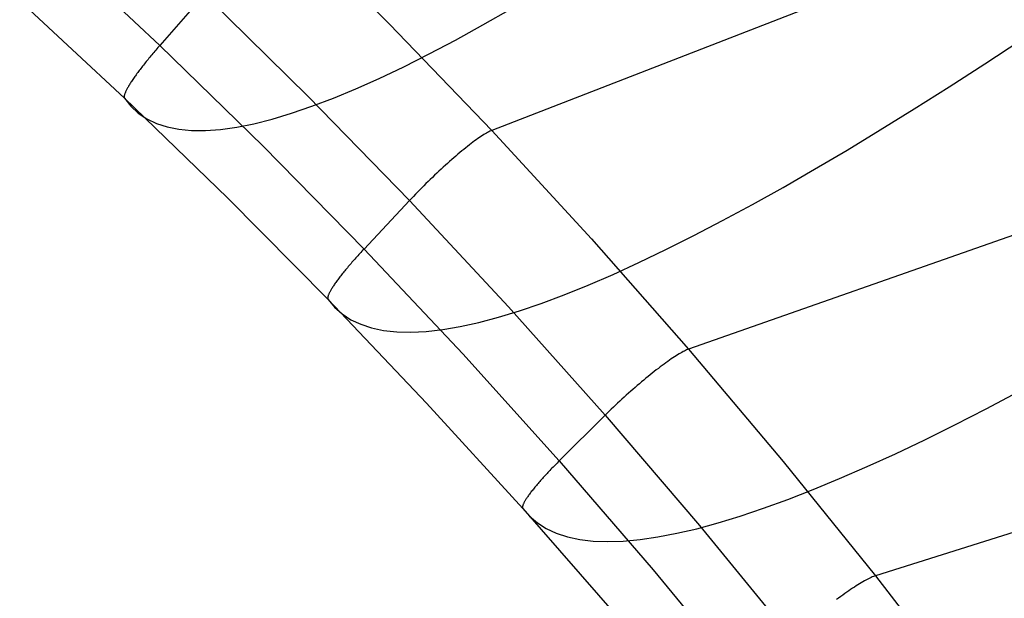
# Model space of a CAD drawing. Header units: millimetres. Extents: x 119 to 175.9, y -203.1 to -153.8.
# Tile 374 of 377: x 165.6 to 168.7, y -163.5 to -161.7. Entities that reach past the tile are written whole.
import ezdxf

# ---------------------------------------------------------------- set-up
doc = ezdxf.new("R2010")
doc.units = ezdxf.units.MM
doc.header["$MEASUREMENT"] = 0
doc.layers.add('Livello 03', color=5, linetype='Continuous', true_color=0x0000ff)

msp = doc.modelspace()

# ---------------------------------------------------------------- linework, layer by layer
at = {"layer": 'Livello 03'}
for p, q in [((169.3402, -161.1595, 63.3771), (167.1057, -162.029, 56.3319)), ((166.4592, -161.3698, 56.4764), (166.7861, -161.6961, 56.4052)), ((165.7367, -161.4537, 56.423), (166.0664, -161.7625, 56.3568)), ((166.2061, -161.6026, 56.2936), (166.0664, -161.7625, 56.3568)), ((166.2061, -161.6026, 56.2936), (166.5306, -161.9224, 56.2255)), ((165.6274, -161.6231, 56.6785), (165.9558, -161.928, 56.6107)), ((167.0783, -161.6988, 61.6342), (167.1669, -161.6482, 61.8603)), ((166.7861, -161.6961, 56.4052), (167.1057, -162.029, 56.3319)), ((166.9925, -161.7459, 61.4059), (167.0783, -161.6988, 61.6342)), ((166.06, -161.7698, 56.3599), (166.0569, -161.7735, 56.3616)), ((166.0632, -161.7662, 56.3583), (166.06, -161.7698, 56.3599)), ((166.0664, -161.7625, 56.3568), (166.0632, -161.7662, 56.3583)), ((166.0664, -161.7625, 56.3568), (166.3895, -162.0782, 56.2888)), ((166.9098, -161.7895, 61.1756), (166.9925, -161.7459, 61.4059)), ((168.6497, -161.8205, 63.2863), (168.7634, -161.7458, 63.4828)), ((166.0323, -161.8027, 56.3786), (166.0294, -161.8064, 56.3812)), ((166.0353, -161.7991, 56.3761), (166.0323, -161.8027, 56.3786)), ((166.0383, -161.7955, 56.3737), (166.0353, -161.7991, 56.3761)), ((166.0414, -161.7918, 56.3715), (166.0383, -161.7955, 56.3737)), ((166.0444, -161.7881, 56.3693), (166.0414, -161.7918, 56.3715)), ((166.0475, -161.7845, 56.3672), (166.0444, -161.7881, 56.3693)), ((166.0506, -161.7808, 56.3652), (166.0475, -161.7845, 56.3672)), ((166.0537, -161.7772, 56.3634), (166.0506, -161.7808, 56.3652)), ((166.0569, -161.7735, 56.3616), (166.0537, -161.7772, 56.3634)), ((166.8301, -161.8296, 60.9434), (166.9098, -161.7895, 61.1756)), ((166.0097, -161.8311, 56.402), (166.0071, -161.8346, 56.4053)), ((166.0124, -161.8277, 56.3987), (166.0097, -161.8311, 56.402)), ((166.0151, -161.8242, 56.3955), (166.0124, -161.8277, 56.3987)), ((166.0179, -161.8207, 56.3925), (166.0151, -161.8242, 56.3955)), ((166.0207, -161.8171, 56.3895), (166.0179, -161.8207, 56.3925)), ((166.0236, -161.8135, 56.3866), (166.0207, -161.8171, 56.3895)), ((166.0264, -161.81, 56.3838), (166.0236, -161.8135, 56.3866)), ((166.0294, -161.8064, 56.3812), (166.0264, -161.81, 56.3838)), ((166.7535, -161.866, 60.7095), (166.8301, -161.8296, 60.9434)), ((168.5383, -161.8924, 63.0867), (168.6497, -161.8205, 63.2863)), ((165.9857, -161.8637, 56.4395), (165.9836, -161.8667, 56.4437)), ((165.9878, -161.8606, 56.4354), (165.9857, -161.8637, 56.4395)), ((165.99, -161.8575, 56.4313), (165.9878, -161.8606, 56.4354)), ((165.9923, -161.8544, 56.4273), (165.99, -161.8575, 56.4313)), ((165.9946, -161.8512, 56.4235), (165.9923, -161.8544, 56.4273)), ((165.997, -161.848, 56.4197), (165.9946, -161.8512, 56.4235)), ((165.9994, -161.8447, 56.4159), (165.997, -161.848, 56.4197)), ((166.0019, -161.8413, 56.4123), (165.9994, -161.8447, 56.4159)), ((166.0045, -161.838, 56.4088), (166.0019, -161.8413, 56.4123)), ((166.0071, -161.8346, 56.4053), (166.0045, -161.838, 56.4088)), ((165.9654, -161.8956, 56.4942), (165.9641, -161.8979, 56.4991)), ((165.9667, -161.8933, 56.4893), (165.9654, -161.8956, 56.4942)), ((165.968, -161.891, 56.4845), (165.9667, -161.8933, 56.4893)), ((165.9695, -161.8885, 56.4797), (165.968, -161.891, 56.4845)), ((165.971, -161.886, 56.475), (165.9695, -161.8885, 56.4797)), ((165.9726, -161.8834, 56.4704), (165.971, -161.886, 56.475)), ((165.9743, -161.8808, 56.4658), (165.9726, -161.8834, 56.4704)), ((165.976, -161.8781, 56.4612), (165.9743, -161.8808, 56.4658)), ((165.9778, -161.8753, 56.4567), (165.976, -161.8781, 56.4612)), ((165.9797, -161.8725, 56.4523), (165.9778, -161.8753, 56.4567)), ((165.9816, -161.8696, 56.448), (165.9797, -161.8725, 56.4523)), ((165.9836, -161.8667, 56.4437), (165.9816, -161.8696, 56.448)), ((166.68, -161.8988, 60.474), (166.7535, -161.866, 60.7095)), ((168.4292, -161.9614, 62.884), (168.5383, -161.8924, 63.0867)), ((165.9549, -161.9212, 56.5701), (165.9547, -161.9223, 56.5752)), ((165.9547, -161.9223, 56.5752), (165.9547, -161.9234, 56.5803)), ((165.9547, -161.9234, 56.5803), (165.9547, -161.9243, 56.5854)), ((165.9547, -161.9243, 56.5854), (165.9548, -161.9252, 56.5905)), ((165.9548, -161.9252, 56.5905), (165.955, -161.926, 56.5956)), ((165.955, -161.9201, 56.565), (165.9549, -161.9212, 56.5701)), ((165.9553, -161.9188, 56.5598), (165.955, -161.9201, 56.565)), ((165.955, -161.926, 56.5956), (165.9552, -161.9267, 56.6007)), ((165.9552, -161.9267, 56.6007), (165.9555, -161.9274, 56.6057)), ((165.9556, -161.9175, 56.5547), (165.9553, -161.9188, 56.5598)), ((165.956, -161.9161, 56.5495), (165.9556, -161.9175, 56.5547)), ((165.9565, -161.9146, 56.5444), (165.956, -161.9161, 56.5495)), ((165.9571, -161.913, 56.5393), (165.9565, -161.9146, 56.5444)), ((165.9577, -161.9114, 56.5342), (165.9571, -161.913, 56.5393)), ((165.9584, -161.9097, 56.5291), (165.9577, -161.9114, 56.5342)), ((165.9591, -161.9079, 56.524), (165.9584, -161.9097, 56.5291)), ((165.96, -161.9061, 56.519), (165.9591, -161.9079, 56.524)), ((165.9609, -161.9041, 56.514), (165.96, -161.9061, 56.519)), ((165.9619, -161.9021, 56.509), (165.9609, -161.9041, 56.514)), ((165.963, -161.9, 56.504), (165.9619, -161.9021, 56.509)), ((165.9641, -161.8979, 56.4991), (165.963, -161.9, 56.504)), ((166.5306, -161.9224, 56.2255), (166.848, -162.2488, 56.1553)), ((166.6097, -161.928, 60.2371), (166.68, -161.8988, 60.474)), ((169.995, -161.9172, 63.0566), (167.7224, -162.7141, 56.1779)), ((165.9555, -161.9274, 56.6057), (165.9558, -161.928, 56.6107)), ((165.9558, -161.928, 56.6107), (166.2779, -162.2397, 56.541)), ((165.9558, -161.928, 56.6107), (165.9756, -161.9529, 56.8515)), ((165.9756, -161.9529, 56.8515), (165.9988, -161.9745, 57.093)), ((166.4788, -161.9754, 59.7594), (166.5426, -161.9535, 59.9988)), ((166.5426, -161.9535, 59.9988), (166.6097, -161.928, 60.2371)), ((165.9988, -161.9745, 57.093), (166.0255, -161.9925, 57.3352)), ((166.4183, -161.9936, 59.519), (166.4788, -161.9754, 59.7594)), ((168.3226, -162.0275, 62.6783), (168.4292, -161.9614, 62.884)), ((166.0255, -161.9925, 57.3352), (166.0555, -162.0071, 57.5779)), ((166.0555, -162.0071, 57.5779), (166.0889, -162.0181, 57.8209)), ((166.0889, -162.0181, 57.8209), (166.1257, -162.0255, 58.0641)), ((166.2568, -162.026, 58.7934), (166.3072, -162.0189, 59.0359)), ((166.3072, -162.0189, 59.0359), (166.3611, -162.008, 59.2778)), ((166.3611, -162.008, 59.2778), (166.4183, -161.9936, 59.519)), ((166.1257, -162.0255, 58.0641), (166.166, -162.0293, 58.3073)), ((166.166, -162.0293, 58.3073), (166.2097, -162.0295, 58.5505)), ((166.2097, -162.0295, 58.5505), (166.2568, -162.026, 58.7934)), ((167.072, -162.048, 56.2568), (167.0673, -162.0512, 56.2493)), ((167.0765, -162.045, 56.2645), (167.072, -162.048, 56.2568)), ((167.0809, -162.0422, 56.2724), (167.0765, -162.045, 56.2645)), ((167.085, -162.0397, 56.2805), (167.0809, -162.0422, 56.2724)), ((167.089, -162.0374, 56.2887), (167.085, -162.0397, 56.2805)), ((167.0927, -162.0352, 56.2971), (167.089, -162.0374, 56.2887)), ((167.0963, -162.0333, 56.3056), (167.0927, -162.0352, 56.2971)), ((167.0996, -162.0317, 56.3143), (167.0963, -162.0333, 56.3056)), ((167.1028, -162.0302, 56.3231), (167.0996, -162.0317, 56.3143)), ((167.1057, -162.029, 56.3319), (167.1028, -162.0302, 56.3231)), ((167.1057, -162.029, 56.3319), (167.4179, -162.3684, 56.2563)), ((168.2185, -162.0905, 62.4698), (168.3226, -162.0275, 62.6783)), ((166.3895, -162.0782, 56.2888), (166.7058, -162.4005, 56.2187)), ((167.0302, -162.0788, 56.2025), (167.0243, -162.0835, 56.1968)), ((167.0359, -162.0743, 56.2085), (167.0302, -162.0788, 56.2025)), ((167.0415, -162.07, 56.2147), (167.0359, -162.0743, 56.2085)), ((167.047, -162.0659, 56.2212), (167.0415, -162.07, 56.2147)), ((167.0523, -162.0619, 56.2279), (167.047, -162.0659, 56.2212)), ((167.0575, -162.0581, 56.2348), (167.0523, -162.0619, 56.2279)), ((167.0625, -162.0545, 56.2419), (167.0575, -162.0581, 56.2348)), ((167.0673, -162.0512, 56.2493), (167.0625, -162.0545, 56.2419)), ((166.9935, -162.1092, 56.1722), (166.9871, -162.1147, 56.1681)), ((166.9999, -162.1038, 56.1765), (166.9935, -162.1092, 56.1722)), ((167.0061, -162.0985, 56.1812), (166.9999, -162.1038, 56.1765)), ((167.0123, -162.0933, 56.1861), (167.0061, -162.0985, 56.1812)), ((167.0184, -162.0883, 56.1913), (167.0123, -162.0933, 56.1861)), ((167.0243, -162.0835, 56.1968), (167.0184, -162.0883, 56.1913)), ((168.117, -162.1504, 62.2586), (168.2185, -162.0905, 62.4698)), ((166.9607, -162.1381, 56.1548), (166.954, -162.1443, 56.1523)), ((166.9674, -162.1321, 56.1577), (166.9607, -162.1381, 56.1548)), ((166.974, -162.1262, 56.1609), (166.9674, -162.1321, 56.1577)), ((166.9806, -162.1204, 56.1643), (166.974, -162.1262, 56.1609)), ((166.9871, -162.1147, 56.1681), (166.9806, -162.1204, 56.1643)), ((166.9269, -162.1695, 56.1453), (166.9201, -162.176, 56.1443)), ((166.9337, -162.1631, 56.1465), (166.9269, -162.1695, 56.1453)), ((166.9405, -162.1567, 56.1481), (166.9337, -162.1631, 56.1465)), ((166.9472, -162.1505, 56.15), (166.9405, -162.1567, 56.1481)), ((166.954, -162.1443, 56.1523), (166.9472, -162.1505, 56.15)), ((168.0181, -162.2073, 62.0447), (168.117, -162.1504, 62.2586)), ((166.8932, -162.2023, 56.1438), (166.8866, -162.209, 56.1444)), ((166.8999, -162.1957, 56.1434), (166.8932, -162.2023, 56.1438)), ((166.9066, -162.1891, 56.1434), (166.8999, -162.1957, 56.1434)), ((166.9134, -162.1825, 56.1437), (166.9066, -162.1891, 56.1434)), ((166.9201, -162.176, 56.1443), (166.9134, -162.1825, 56.1437)), ((166.867, -162.229, 56.1484), (166.8606, -162.2356, 56.1504)), ((166.8734, -162.2223, 56.1468), (166.867, -162.229, 56.1484)), ((166.88, -162.2156, 56.1454), (166.8734, -162.2223, 56.1468)), ((166.8866, -162.209, 56.1444), (166.88, -162.2156, 56.1454)), ((167.9221, -162.2609, 61.8283), (168.0181, -162.2073, 62.0447)), ((166.2779, -162.2397, 56.541), (166.5934, -162.558, 56.4691)), ((166.848, -162.2488, 56.1553), (166.7058, -162.4005, 56.2187)), ((166.8543, -162.2422, 56.1527), (166.848, -162.2488, 56.1553)), ((166.848, -162.2488, 56.1553), (167.1583, -162.5816, 56.0827)), ((166.8606, -162.2356, 56.1504), (166.8543, -162.2422, 56.1527)), ((167.8289, -162.3113, 61.6095), (167.9221, -162.2609, 61.8283)), ((167.7385, -162.3584, 61.3885), (167.8289, -162.3113, 61.6095)), ((167.6512, -162.4023, 61.1653), (167.7385, -162.3584, 61.3885)), ((167.4179, -162.3684, 56.2563), (167.7224, -162.7141, 56.1779)), ((166.6898, -162.4178, 56.2272), (166.6866, -162.4213, 56.2291)), ((166.6929, -162.4143, 56.2253), (166.6898, -162.4178, 56.2272)), ((166.6961, -162.4109, 56.2235), (166.6929, -162.4143, 56.2253)), ((166.6993, -162.4074, 56.2218), (166.6961, -162.4109, 56.2235)), ((166.7026, -162.4039, 56.2202), (166.6993, -162.4074, 56.2218)), ((166.7058, -162.4005, 56.2187), (166.7026, -162.4039, 56.2202)), ((166.7058, -162.4005, 56.2187), (167.0151, -162.7291, 56.1464)), ((167.5668, -162.4427, 60.9401), (167.6512, -162.4023, 61.1653)), ((166.6622, -162.4489, 56.2484), (166.6593, -162.4522, 56.2513)), ((166.6652, -162.4455, 56.2457), (166.6622, -162.4489, 56.2484)), ((166.6681, -162.442, 56.243), (166.6652, -162.4455, 56.2457)), ((166.6711, -162.4386, 56.2405), (166.6681, -162.442, 56.243)), ((166.6742, -162.4351, 56.238), (166.6711, -162.4386, 56.2405)), ((166.6772, -162.4317, 56.2356), (166.6742, -162.4351, 56.238)), ((166.6803, -162.4282, 56.2334), (166.6772, -162.4317, 56.2356)), ((166.6835, -162.4248, 56.2312), (166.6803, -162.4282, 56.2334)), ((166.6866, -162.4213, 56.2291), (166.6835, -162.4248, 56.2312)), ((167.4856, -162.4798, 60.713), (167.5668, -162.4427, 60.9401)), ((166.6352, -162.4815, 56.2812), (166.6328, -162.4846, 56.2849)), ((166.6377, -162.4784, 56.2775), (166.6352, -162.4815, 56.2812)), ((166.6402, -162.4753, 56.2739), (166.6377, -162.4784, 56.2775)), ((166.6428, -162.4721, 56.2704), (166.6402, -162.4753, 56.2739)), ((166.6454, -162.4688, 56.267), (166.6428, -162.4721, 56.2704)), ((166.6481, -162.4656, 56.2637), (166.6454, -162.4688, 56.267)), ((166.6508, -162.4623, 56.2604), (166.6481, -162.4656, 56.2637)), ((166.6536, -162.459, 56.2573), (166.6508, -162.4623, 56.2604)), ((166.6564, -162.4556, 56.2542), (166.6536, -162.459, 56.2573)), ((166.6593, -162.4522, 56.2513), (166.6564, -162.4556, 56.2542)), ((167.4075, -162.5135, 60.4842), (167.4856, -162.4798, 60.713)), ((166.6121, -162.5128, 56.3267), (166.6104, -162.5153, 56.3312)), ((166.6138, -162.5102, 56.3222), (166.6121, -162.5128, 56.3267)), ((166.6157, -162.5076, 56.3178), (166.6138, -162.5102, 56.3222)), ((166.6176, -162.5049, 56.3134), (166.6157, -162.5076, 56.3178)), ((166.6195, -162.5022, 56.3091), (166.6176, -162.5049, 56.3134)), ((166.6216, -162.4994, 56.3049), (166.6195, -162.5022, 56.3091)), ((166.6237, -162.4965, 56.3008), (166.6216, -162.4994, 56.3049)), ((166.6259, -162.4936, 56.2967), (166.6237, -162.4965, 56.3008)), ((166.6281, -162.4907, 56.2927), (166.6259, -162.4936, 56.2967)), ((166.6304, -162.4877, 56.2888), (166.6281, -162.4907, 56.2927)), ((166.6328, -162.4846, 56.2849), (166.6304, -162.4877, 56.2888)), ((166.5946, -162.5436, 56.399), (166.594, -162.5451, 56.4041)), ((166.5952, -162.542, 56.394), (166.5946, -162.5436, 56.399)), ((166.5959, -162.5404, 56.389), (166.5952, -162.542, 56.394)), ((166.5967, -162.5387, 56.384), (166.5959, -162.5404, 56.389)), ((166.5976, -162.5369, 56.379), (166.5967, -162.5387, 56.384)), ((166.5985, -162.535, 56.3741), (166.5976, -162.5369, 56.379)), ((166.5995, -162.5331, 56.3692), (166.5985, -162.535, 56.3741)), ((166.6006, -162.5311, 56.3643), (166.5995, -162.5331, 56.3692)), ((166.6018, -162.5291, 56.3594), (166.6006, -162.5311, 56.3643)), ((166.603, -162.5269, 56.3546), (166.6018, -162.5291, 56.3594)), ((166.6043, -162.5248, 56.3498), (166.603, -162.5269, 56.3546)), ((166.6057, -162.5225, 56.3451), (166.6043, -162.5248, 56.3498)), ((166.6072, -162.5202, 56.3404), (166.6057, -162.5225, 56.3451)), ((166.6088, -162.5178, 56.3358), (166.6072, -162.5202, 56.3404)), ((166.6104, -162.5153, 56.3312), (166.6088, -162.5178, 56.3358)), ((167.3325, -162.5438, 60.2538), (167.4075, -162.5135, 60.4842)), ((166.5924, -162.5515, 56.4293), (166.5922, -162.5525, 56.4343)), ((166.5922, -162.5525, 56.4343), (166.5922, -162.5535, 56.4393)), ((166.5922, -162.5535, 56.4393), (166.5922, -162.5544, 56.4443)), ((166.5922, -162.5544, 56.4443), (166.5923, -162.5553, 56.4493)), ((166.5923, -162.5553, 56.4493), (166.5925, -162.5561, 56.4543)), ((166.5925, -162.5503, 56.4242), (166.5924, -162.5515, 56.4293)), ((166.5928, -162.5491, 56.4192), (166.5925, -162.5503, 56.4242)), ((166.5925, -162.5561, 56.4543), (166.5927, -162.5568, 56.4593)), ((166.5927, -162.5568, 56.4593), (166.593, -162.5574, 56.4642)), ((166.5931, -162.5478, 56.4141), (166.5928, -162.5491, 56.4192)), ((166.593, -162.5574, 56.4642), (166.5934, -162.558, 56.4691)), ((166.5935, -162.5465, 56.4091), (166.5931, -162.5478, 56.4141)), ((166.5934, -162.558, 56.4691), (166.902, -162.8826, 56.395)), ((166.5934, -162.558, 56.4691), (166.6137, -162.5824, 56.7053)), ((166.594, -162.5451, 56.4041), (166.5935, -162.5465, 56.4091)), ((167.1924, -162.5939, 59.7888), (167.2608, -162.5706, 60.022)), ((167.2608, -162.5706, 60.022), (167.3325, -162.5438, 60.2538)), ((166.6137, -162.5824, 56.7053), (166.6374, -162.6037, 56.9421)), ((166.6374, -162.6037, 56.9421), (166.6646, -162.6216, 57.1796)), ((167.1273, -162.6138, 59.5545), (167.1924, -162.5939, 59.7888)), ((167.1583, -162.5816, 56.0827), (167.4611, -162.9208, 56.0077)), ((166.6646, -162.6216, 57.1796), (166.6953, -162.6362, 57.4175)), ((167.0073, -162.643, 59.0829), (167.0656, -162.6302, 59.3192)), ((167.0656, -162.6302, 59.3192), (167.1273, -162.6138, 59.5545)), ((166.6953, -162.6362, 57.4175), (166.7294, -162.6475, 57.6556)), ((166.7294, -162.6475, 57.6556), (166.7671, -162.6553, 57.894)), ((166.7671, -162.6553, 57.894), (166.8082, -162.6598, 58.1323)), ((166.8082, -162.6598, 58.1323), (166.8528, -162.6608, 58.3706)), ((166.8528, -162.6608, 58.3706), (166.9008, -162.6583, 58.6085)), ((166.9008, -162.6583, 58.6085), (166.9523, -162.6524, 58.846)), ((166.9523, -162.6524, 58.846), (167.0073, -162.643, 59.0829)), ((170.6124, -162.6965, 62.7152), (168.3074, -163.4236, 56.0125)), ((167.6971, -162.7263, 56.1199), (167.6927, -162.7289, 56.1122)), ((167.7013, -162.724, 56.1278), (167.6971, -162.7263, 56.1199)), ((167.7053, -162.7218, 56.1358), (167.7013, -162.724, 56.1278)), ((167.7092, -162.7198, 56.1439), (167.7053, -162.7218, 56.1358)), ((167.7128, -162.7181, 56.1523), (167.7092, -162.7198, 56.1439)), ((167.7162, -162.7165, 56.1607), (167.7128, -162.7181, 56.1523)), ((167.7194, -162.7152, 56.1693), (167.7162, -162.7165, 56.1607)), ((167.7224, -162.7141, 56.1779), (167.7194, -162.7152, 56.1693)), ((167.7224, -162.7141, 56.1779), (168.019, -163.0659, 56.0967)), ((167.0151, -162.7291, 56.1464), (167.3171, -163.064, 56.0715)), ((167.6515, -162.7564, 56.0577), (167.6457, -162.7606, 56.0519)), ((167.6572, -162.7523, 56.0638), (167.6515, -162.7564, 56.0577)), ((167.6627, -162.7484, 56.07), (167.6572, -162.7523, 56.0638)), ((167.6681, -162.7447, 56.0765), (167.6627, -162.7484, 56.07)), ((167.6734, -162.7412, 56.0833), (167.6681, -162.7447, 56.0765)), ((167.6785, -162.7378, 56.0902), (167.6734, -162.7412, 56.0833)), ((167.6834, -162.7347, 56.0973), (167.6785, -162.7378, 56.0902)), ((167.6881, -162.7317, 56.1047), (167.6834, -162.7347, 56.0973)), ((167.6927, -162.7289, 56.1122), (167.6881, -162.7317, 56.1047)), ((167.6085, -162.7891, 56.0226), (167.602, -162.7944, 56.0187)), ((167.6149, -162.784, 56.0268), (167.6085, -162.7891, 56.0226)), ((167.6213, -162.7791, 56.0313), (167.6149, -162.784, 56.0268)), ((167.6276, -162.7742, 56.0361), (167.6213, -162.7791, 56.0313)), ((167.6337, -162.7695, 56.0411), (167.6276, -162.7742, 56.0361)), ((167.6398, -162.765, 56.0464), (167.6337, -162.7695, 56.0411)), ((167.6457, -162.7606, 56.0519), (167.6398, -162.765, 56.0464)), ((167.5752, -162.8164, 56.006), (167.5684, -162.8221, 56.0036)), ((167.582, -162.8107, 56.0087), (167.5752, -162.8164, 56.006)), ((167.5887, -162.8052, 56.0118), (167.582, -162.8107, 56.0087)), ((167.5954, -162.7997, 56.0151), (167.5887, -162.8052, 56.0118)), ((167.602, -162.7944, 56.0187), (167.5954, -162.7997, 56.0151)), ((167.541, -162.8459, 55.997), (167.5341, -162.852, 55.9962)), ((167.5479, -162.8399, 55.9982), (167.541, -162.8459, 55.997)), ((167.5547, -162.8339, 55.9997), (167.5479, -162.8399, 55.9982)), ((167.5616, -162.828, 56.0015), (167.5547, -162.8339, 55.9997)), ((167.5684, -162.8221, 56.0036), (167.5616, -162.828, 56.0015)), ((168.654, -162.9009, 61.7659), (168.7544, -162.848, 61.9744)), ((166.902, -162.8826, 56.395), (167.2035, -163.2133, 56.3182)), ((167.5068, -162.8769, 55.9959), (167.5001, -162.8832, 55.9967)), ((167.5136, -162.8706, 55.9955), (167.5068, -162.8769, 55.9959)), ((167.5204, -162.8644, 55.9954), (167.5136, -162.8706, 55.9955)), ((167.5273, -162.8582, 55.9956), (167.5204, -162.8644, 55.9954)), ((167.5341, -162.852, 55.9962), (167.5273, -162.8582, 55.9956)), ((167.4738, -162.9083, 56.0028), (167.4674, -162.9145, 56.0051)), ((167.4803, -162.902, 56.0008), (167.4738, -162.9083, 56.0028)), ((167.4868, -162.8957, 55.9991), (167.4803, -162.902, 56.0008)), ((167.4934, -162.8894, 55.9977), (167.4868, -162.8957, 55.9991)), ((167.5001, -162.8832, 55.9967), (167.4934, -162.8894, 55.9977)), ((168.5564, -162.9507, 61.5549), (168.654, -162.9009, 61.7659)), ((167.4611, -162.9208, 56.0077), (167.3171, -163.064, 56.0715)), ((167.4674, -162.9145, 56.0051), (167.4611, -162.9208, 56.0077)), ((167.4611, -162.9208, 56.0077), (167.7563, -163.266, 55.9299)), ((168.4617, -162.9976, 61.3416), (168.5564, -162.9507, 61.5549)), ((168.3699, -163.0413, 61.126), (168.4617, -162.9976, 61.3416)), ((167.3138, -163.0672, 56.073), (167.3106, -163.0705, 56.0746)), ((167.3171, -163.064, 56.0715), (167.3138, -163.0672, 56.073)), ((167.3171, -163.064, 56.0715), (167.6116, -163.4049, 55.9939)), ((168.019, -163.0659, 56.0967), (168.3074, -163.4236, 56.0125)), ((168.2811, -163.0819, 60.9083), (168.3699, -163.0413, 61.126)), ((167.2851, -163.0967, 56.0908), (167.282, -163.1, 56.0932)), ((167.2882, -163.0935, 56.0884), (167.2851, -163.0967, 56.0908)), ((167.2913, -163.0902, 56.0862), (167.2882, -163.0935, 56.0884)), ((167.2945, -163.0869, 56.084), (167.2913, -163.0902, 56.0862)), ((167.2977, -163.0836, 56.0819), (167.2945, -163.0869, 56.084)), ((167.3009, -163.0803, 56.08), (167.2977, -163.0836, 56.0819)), ((167.3041, -163.0771, 56.0781), (167.3009, -163.0803, 56.08)), ((167.3073, -163.0738, 56.0763), (167.3041, -163.0771, 56.0781)), ((167.3106, -163.0705, 56.0746), (167.3073, -163.0738, 56.0763)), ((168.1954, -163.1193, 60.6886), (168.2811, -163.0819, 60.9083)), ((167.256, -163.1286, 56.1195), (167.2533, -163.1317, 56.1229)), ((167.2587, -163.1255, 56.1162), (167.256, -163.1286, 56.1195)), ((167.2615, -163.1224, 56.113), (167.2587, -163.1255, 56.1162)), ((167.2643, -163.1193, 56.1099), (167.2615, -163.1224, 56.113)), ((167.2671, -163.1161, 56.1069), (167.2643, -163.1193, 56.1099)), ((167.27, -163.1129, 56.104), (167.2671, -163.1161, 56.1069)), ((167.273, -163.1097, 56.1011), (167.27, -163.1129, 56.104)), ((167.2759, -163.1065, 56.0984), (167.273, -163.1097, 56.1011)), ((167.279, -163.1032, 56.0958), (167.2759, -163.1065, 56.0984)), ((167.282, -163.1, 56.0932), (167.279, -163.1032, 56.0958)), ((168.1128, -163.1536, 60.467), (168.1954, -163.1193, 60.6886)), ((167.2298, -163.1602, 56.1611), (167.2278, -163.1628, 56.1653)), ((167.2319, -163.1575, 56.1569), (167.2298, -163.1602, 56.1611)), ((167.234, -163.1548, 56.1528), (167.2319, -163.1575, 56.1569)), ((167.2362, -163.1521, 56.1488), (167.234, -163.1548, 56.1528)), ((167.2385, -163.1493, 56.1449), (167.2362, -163.1521, 56.1488)), ((167.2408, -163.1464, 56.141), (167.2385, -163.1493, 56.1449)), ((167.2432, -163.1436, 56.1372), (167.2408, -163.1464, 56.141)), ((167.2456, -163.1406, 56.1335), (167.2432, -163.1436, 56.1372)), ((167.2481, -163.1377, 56.1299), (167.2456, -163.1406, 56.1335)), ((167.2507, -163.1347, 56.1263), (167.2481, -163.1377, 56.1299)), ((167.2533, -163.1317, 56.1229), (167.2507, -163.1347, 56.1263)), ((168.0333, -163.1846, 60.2436), (168.1128, -163.1536, 60.467)), ((167.2096, -163.1896, 56.2202), (167.2086, -163.1914, 56.225)), ((167.2107, -163.1877, 56.2154), (167.2096, -163.1896, 56.2202)), ((167.2119, -163.1857, 56.2106), (167.2107, -163.1877, 56.2154)), ((167.2131, -163.1837, 56.2059), (167.2119, -163.1857, 56.2106)), ((167.2145, -163.1816, 56.2012), (167.2131, -163.1837, 56.2059)), ((167.2159, -163.1795, 56.1965), (167.2145, -163.1816, 56.2012)), ((167.2174, -163.1772, 56.1919), (167.2159, -163.1795, 56.1965)), ((167.2189, -163.175, 56.1873), (167.2174, -163.1772, 56.1919)), ((167.2206, -163.1727, 56.1828), (167.2189, -163.175, 56.1873)), ((167.2223, -163.1703, 56.1784), (167.2206, -163.1727, 56.1828)), ((167.2241, -163.1678, 56.1739), (167.2223, -163.1703, 56.1784)), ((167.2259, -163.1653, 56.1696), (167.2241, -163.1678, 56.1739)), ((167.2278, -163.1628, 56.1653), (167.2259, -163.1653, 56.1696)), ((167.9571, -163.2123, 60.0187), (168.0333, -163.1846, 60.2436)), ((167.2024, -163.207, 56.2791), (167.2023, -163.2081, 56.2841)), ((167.2023, -163.2081, 56.2841), (167.2023, -163.209, 56.289)), ((167.2023, -163.209, 56.289), (167.2023, -163.2099, 56.2939)), ((167.2023, -163.2099, 56.2939), (167.2024, -163.2107, 56.2988)), ((167.2026, -163.206, 56.2742), (167.2024, -163.207, 56.2791)), ((167.2024, -163.2107, 56.2988), (167.2026, -163.2115, 56.3037)), ((167.2029, -163.2048, 56.2693), (167.2026, -163.206, 56.2742)), ((167.2026, -163.2115, 56.3037), (167.2028, -163.2121, 56.3085)), ((167.2028, -163.2121, 56.3085), (167.2031, -163.2128, 56.3134)), ((167.2032, -163.2036, 56.2643), (167.2029, -163.2048, 56.2693)), ((167.2031, -163.2128, 56.3134), (167.2035, -163.2133, 56.3182)), ((167.2036, -163.2023, 56.2594), (167.2032, -163.2036, 56.2643)), ((167.2035, -163.2133, 56.3182), (167.4976, -163.55, 56.2386)), ((167.2035, -163.2133, 56.3182), (167.2244, -163.2372, 56.5494)), ((167.2041, -163.2009, 56.2544), (167.2036, -163.2023, 56.2594)), ((167.2047, -163.1995, 56.2495), (167.2041, -163.2009, 56.2544)), ((167.2053, -163.198, 56.2445), (167.2047, -163.1995, 56.2495)), ((167.206, -163.1965, 56.2396), (167.2053, -163.198, 56.2445)), ((167.2068, -163.1948, 56.2347), (167.206, -163.1965, 56.2396)), ((167.2077, -163.1932, 56.2299), (167.2068, -163.1948, 56.2347)), ((167.2086, -163.1914, 56.225), (167.2077, -163.1932, 56.2299)), ((167.8842, -163.2369, 59.7923), (167.9571, -163.2123, 60.0187)), ((167.2244, -163.2372, 56.5494), (167.2487, -163.258, 56.7812)), ((167.8146, -163.2581, 59.5646), (167.8842, -163.2369, 59.7923)), ((167.2487, -163.258, 56.7812), (167.2766, -163.2757, 57.0136)), ((167.2766, -163.2757, 57.0136), (167.308, -163.2902, 57.2464)), ((167.6855, -163.2907, 59.1058), (167.7484, -163.2761, 59.3357)), ((167.7484, -163.2761, 59.3357), (167.8146, -163.2581, 59.5646)), ((167.7563, -163.266, 55.9299), (168.0435, -163.617, 55.8491)), ((167.308, -163.2902, 57.2464), (167.3429, -163.3016, 57.4794)), ((167.3429, -163.3016, 57.4794), (167.3813, -163.3098, 57.7125)), ((167.3813, -163.3098, 57.7125), (167.4232, -163.3148, 57.9457)), ((167.5177, -163.315, 58.4112), (167.5702, -163.3102, 58.6434)), ((167.5702, -163.3102, 58.6434), (167.6261, -163.3021, 58.875)), ((167.6261, -163.3021, 58.875), (167.6855, -163.2907, 59.1058)), ((167.4232, -163.3148, 57.9457), (167.4687, -163.3165, 58.1786)), ((167.4687, -163.3165, 58.1786), (167.5177, -163.315, 58.4112)), ((167.6116, -163.4049, 55.9939), (167.8983, -163.7516, 55.9133)), ((168.2774, -163.4373, 55.9485), (168.2728, -163.4399, 55.9412)), ((168.2818, -163.4349, 55.956), (168.2774, -163.4373, 55.9485)), ((168.2861, -163.4327, 55.9636), (168.2818, -163.4349, 55.956)), ((168.2902, -163.4307, 55.9714), (168.2861, -163.4327, 55.9636)), ((168.294, -163.4289, 55.9794), (168.2902, -163.4307, 55.9714)), ((168.2977, -163.4272, 55.9875), (168.294, -163.4289, 55.9794)), ((168.3012, -163.4258, 55.9957), (168.2977, -163.4272, 55.9875)), ((168.3044, -163.4246, 56.004), (168.3012, -163.4258, 55.9957)), ((168.3074, -163.4236, 56.0125), (168.3044, -163.4246, 56.004)), ((168.3074, -163.4236, 56.0125), (168.5876, -163.7871, 55.9249)), ((168.2299, -163.4669, 55.8901), (168.2239, -163.471, 55.8848)), ((168.2357, -163.4629, 55.8957), (168.2299, -163.4669, 55.8901)), ((168.2415, -163.4591, 55.9016), (168.2357, -163.4629, 55.8957)), ((168.2471, -163.4555, 55.9076), (168.2415, -163.4591, 55.9016)), ((168.2525, -163.452, 55.9139), (168.2471, -163.4555, 55.9076)), ((168.2578, -163.4487, 55.9204), (168.2525, -163.452, 55.9139)), ((168.263, -163.4456, 55.9272), (168.2578, -163.4487, 55.9204)), ((168.268, -163.4427, 55.9341), (168.263, -163.4456, 55.9272)), ((168.2728, -163.4399, 55.9412), (168.268, -163.4427, 55.9341)), ((168.1922, -163.4935, 55.8619), (168.1856, -163.4984, 55.8582)), ((168.1988, -163.4888, 55.8659), (168.1922, -163.4935, 55.8619)), ((168.2052, -163.4841, 55.8702), (168.1988, -163.4888, 55.8659)), ((168.2115, -163.4796, 55.8748), (168.2052, -163.4841, 55.8702)), ((168.2177, -163.4752, 55.8797), (168.2115, -163.4796, 55.8748)), ((168.2239, -163.471, 55.8848), (168.2177, -163.4752, 55.8797))]:
    msp.add_line(p, q, dxfattribs=at)

doc.saveas('drawing.dxf')
